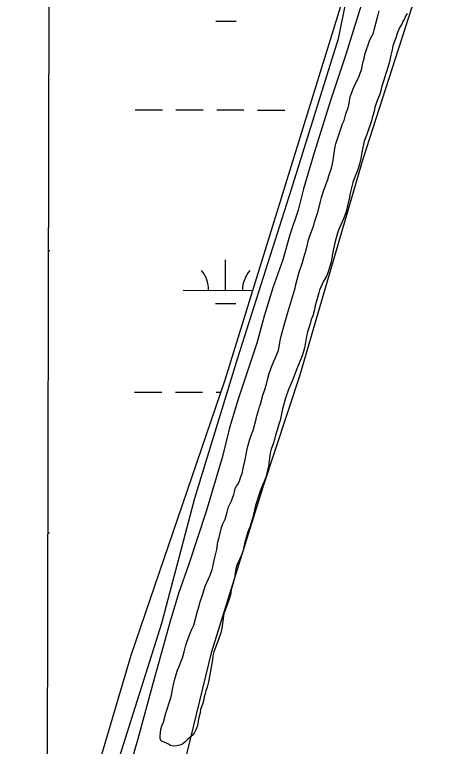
# Model space of a CAD drawing. Extents: x 3187622 to 3225504, y 800805 to 826213.
# Drawn here: x 3191794 to 3192317, y 821855 to 822717 of the extents above; entities that cross this region are included whole.
import ezdxf

# ---------------------------------------------------------------- set-up
doc = ezdxf.new("R2010")
doc.units = 0
for name, color, linetype in [('V-GRID-FRAM', 7, 'Continuous'), ('V-ROAD-CNTR', 7, 'Continuous'), ('V-SITE-VEGE', 7, 'Continuous'), ('V-TOPO-SHOR', 7, 'Continuous'), ('V-WETL-SWMP', 7, 'Continuous')]:
    doc.layers.add(name, color=color, linetype=linetype)

msp = doc.modelspace()

# ---------------------------------------------------------------- linework, layer by layer
at = {"layer": 'V-GRID-FRAM'}
msp.add_lwpolyline([(3191838.83, 824434.07), (3223248.62, 824370.11), (3223219.52, 806183.49), (3191793.86, 806247.48), (3191838.83, 824434.07)], dxfattribs=at)
at = {"layer": 'V-ROAD-CNTR'}
msp.add_lwpolyline([(3192201.66, 822727.95), (3192183.59, 822669.77), (3192166.05, 822616.81), (3192146.13, 822552.76), (3192134.03, 822511.52), (3192127.48, 822486.5), (3192117.8, 822457.38), (3192109.61, 822427.66), (3192097.75, 822394.87), (3192087.41, 822361.58), (3192079.05, 822329.74), (3192062.25, 822279.04), (3192056.91, 822263.76), (3192046.86, 822229.88), (3192038.45, 822195.98), (3192019.17, 822131.48), (3191999.06, 822069.18), (3191986.9, 822034.71), (3191976.44, 822000.38), (3191957.05, 821929.77), (3191938.59, 821861.72), (3191920.69, 821800.95)], dxfattribs=at)
at = {"layer": 'V-SITE-VEGE'}
for p, q in [((3191831.7, 821550.21), (3191836.71, 823578.19)), ((3192201.91, 822822.97), (3192174.78, 822688.43)), ((3192204.02, 822546.81), (3192278.65, 822778.76)), ((3192174.78, 822688.43), (3192119.33, 822510.57)), ((3192129.69, 822290.99), (3192204.02, 822546.81)), ((3192119.33, 822510.57), (3192056.08, 822311.81)), ((3192056.08, 822311.81), (3192005.62, 822146.76)), ((3192086.38, 822160.27), (3192129.69, 822290.99)), ((3192025.86, 821966.24), (3192086.38, 822160.27)), ((3192005.62, 822146.76), (3191966.78, 821999.35)), ((3191966.78, 821999.35), (3191913.11, 821829.43)), ((3191984.89, 821797.84), (3192025.86, 821966.24))]:
    msp.add_line(p, q, dxfattribs=at)
at = {"layer": 'V-TOPO-SHOR'}
for points in [[(3192255.75, 822718.27), (3192254.02, 822714.96), (3192252.62, 822711.65), (3192250.9, 822708.67), (3192249.5, 822705.52), (3192247.1, 822702.06), (3192244.49, 822695.93), (3192242.35, 822688.45), (3192239.2, 822680.16), (3192238.11, 822675.17), (3192236.49, 822669.02), (3192235.92, 822665.19), (3192235.02, 822661.36), (3192231.82, 822650.56), (3192230.41, 822646.41), (3192228.45, 822639.44), (3192225.63, 822631.13), (3192224.72, 822626.98), (3192223.65, 822623.15), (3192220.32, 822614.53), (3192218.02, 822607.39), (3192216.94, 822602.9), (3192215.7, 822598.91), (3192214.8, 822595.09), (3192213.73, 822591.6), (3192208.44, 822575.66), (3192205.46, 822567.7), (3192202.38, 822554.4), (3192201.42, 822547.4), (3192199.79, 822540.41), (3192197.49, 822533.28), (3192194.7, 822526.48), (3192191.89, 822518.84), (3192191, 822515.85), (3192190.44, 822512.69), (3192189, 822506.54), (3192187.7, 822499.55), (3192183.57, 822483.09), (3192181.11, 822476.12), (3192175.02, 822462.7), (3192173.79, 822459.21), (3192170.75, 822447.91), (3192168.55, 822437.1), (3192166.33, 822425.11), (3192164.2, 822417.64), (3192162.96, 822413.82), (3192161.21, 822409.51), (3192157.41, 822402.56), (3192152.89, 822392.29), (3192151.83, 822388.97), (3192148.96, 822378.16), (3192147.72, 822374.18)], [(3192187.18, 822610.28), (3192188.69, 822619.77), (3192189.92, 822623.26), (3192193.24, 822631.38), (3192199.48, 822644.13), (3192202.48, 822653.43), (3192204.3, 822661.58), (3192205.19, 822664.73), (3192206.12, 822669.9), (3192208.58, 822677.03), (3192209.8, 822679.85), (3192211.58, 822685.83), (3192212.63, 822688.65), (3192215.73, 822694.27), (3192217.15, 822698.75), (3192220.56, 822712.05), (3192221.81, 822716.37), (3192222.9, 822721.36)], [(3191982.53, 821933.58), (3191983.8, 821939.23), (3191985.56, 821944.38), (3191987.13, 821948.02), (3191991.33, 821958.81), (3191992.05, 821961.8), (3191993.29, 821965.78), (3191995.44, 821973.76), (3191996.67, 821977.25), (3192000.53, 821987.87), (3192002.45, 821992.51), (3192004.71, 821997.31), (3192009.01, 822013.93), (3192010.96, 822020.08), (3192011.86, 822023.73), (3192014.86, 822032.53), (3192018.22, 822043.16), (3192023.97, 822056.25), (3192026.26, 822063.06), (3192027.15, 822066.21), (3192028.79, 822073.86), (3192030.41, 822080.35), (3192031.69, 822086.67), (3192033.02, 822095.5), (3192034.44, 822100.48), (3192037.5, 822112.62), (3192039.08, 822116.94), (3192041.52, 822122.4), (3192044.16, 822130.37), (3192045.78, 822136.69), (3192049.25, 822143.97), (3192051.89, 822151.44), (3192052.78, 822154.43), (3192053.51, 822158.26), (3192055.07, 822161.24), (3192056.79, 822163.88), (3192058.52, 822167.52), (3192060.63, 822173.16), (3192061.52, 822176.15), (3192063.16, 822183.81), (3192064.95, 822190.79), (3192068.07, 822206.6), (3192070.58, 822216.4), (3192073.05, 822223.38), (3192074.45, 822226.86), (3192078.02, 822239.99), (3192078.93, 822243.98), (3192081.4, 822251.61), (3192082.12, 822254.61), (3192083.19, 822257.93), (3192086.04, 822268.4), (3192088.15, 822274.04), (3192090.29, 822281.52), (3192091.38, 822286.51), (3192093.51, 822293.82), (3192095.8, 822300.62), (3192098.79, 822308.59), (3192101.21, 822313.55), (3192103.3, 822318.36), (3192104.36, 822321.51), (3192105.27, 822325.5), (3192106.4, 822332.83), (3192107.86, 822339.65), (3192109.27, 822343.8), (3192111.78, 822353.61), (3192115.15, 822364.57), (3192119.61, 822380.36), (3192124.03, 822394.31), (3192124.59, 822397.3), (3192128.52, 822412.1), (3192132.76, 822424.71), (3192134.37, 822430.7), (3192135.61, 822434.51), (3192137.39, 822440.99), (3192139.92, 822451.47), (3192140.98, 822455.12), (3192144.85, 822465.58), (3192145.91, 822468.9), (3192146.63, 822472.06), (3192148.91, 822478.03), (3192150.5, 822483.01), (3192151.57, 822486.67), (3192153.75, 822496.65), (3192155.18, 822501.46), (3192157.83, 822509.94), (3192159.41, 822513.92), (3192160.47, 822517.57), (3192162.4, 822522.71), (3192163.64, 822526.7), (3192165.04, 822530.51), (3192166.65, 822536), (3192168.81, 822544.97), (3192169.37, 822548.14), (3192169.59, 822551.14), (3192171.11, 822561.3), (3192172, 822564.46), (3192179.94, 822588.2), (3192181.68, 822592.17), (3192183.82, 822599.82), (3192186.29, 822607.12), (3192187.18, 822610.28)], [(3192147.72, 822374.18), (3192146.44, 822367.85), (3192144.67, 822362.04), (3192142.91, 822357.4), (3192141.66, 822352.58), (3192138.48, 822343.11), (3192137.38, 822337.46), (3192136.42, 822330.62), (3192135.13, 822323.97), (3192133.89, 822319.65), (3192132.13, 822314.67), (3192125.85, 822299.59), (3192120.41, 822284.99), (3192116.39, 822275.2), (3192112.7, 822264.92), (3192108.97, 822252.46), (3192106.22, 822238.65), (3192105.33, 822235.32), (3192103.01, 822227.18), (3192101.07, 822221.37), (3192099.81, 822216.22), (3192098.56, 822212.23), (3192095.93, 822204.93), (3192094.67, 822199.94), (3192093.34, 822190.95), (3192093.12, 822187.95), (3192092.55, 822183.78), (3192090.74, 822176.3), (3192089.49, 822171.81), (3192087.4, 822166.51), (3192085.13, 822161.54), (3192084.08, 822158.38), (3192082.69, 822155.23), (3192077.37, 822138.29), (3192075.02, 822128.32), (3192074.28, 822124.32), (3192072.88, 822120.51), (3192070.57, 822112.87), (3192068.47, 822107.39), (3192064.74, 822095.27), (3192063.27, 822087.61), (3192062.02, 822082.96), (3192060.45, 822079.15), (3192058.37, 822074.84), (3192055.41, 822068.05), (3192054.33, 822063.89), (3192053.58, 822059.06), (3192053.17, 822054.73), (3192052.43, 822051.23), (3192048.71, 822038.94), (3192047.77, 822033.28), (3192046.15, 822026.63), (3192040.54, 822012.03), (3192039.82, 822008.87), (3192039.42, 822004.87), (3192037.71, 821993.71), (3192036.45, 821988.39), (3192033.97, 821980.59), (3192028.37, 821965.99), (3192027.11, 821961.17), (3192026.69, 821956.33), (3192026.12, 821952.17), (3192024.46, 821943.68), (3192023.7, 821938.69), (3192022.06, 821930.7), (3192020.44, 821924.21), (3192019.02, 821919.9), (3192018.3, 821916.91), (3192017.06, 821912.92), (3192016.51, 821909.92), (3192015.25, 821905.27), (3192012.79, 821897.8), (3192012.05, 821893.97), (3192010.42, 821887.15), (3192008.95, 821879.33), (3192008.06, 821876.17), (3192006.83, 821873.36), (3192005.11, 821870.05), (3192002.72, 821867.42), (3191997.29, 821862.67), (3191994.73, 821859.71), (3191991.35, 821857.27), (3191988.15, 821855.82), (3191984.46, 821855.05), (3191980.79, 821854.95), (3191977.46, 821855.68), (3191974.82, 821857.23), (3191971.67, 821858.79), (3191966.69, 821860.55), (3191965.24, 821863.41), (3191964.97, 821867.09), (3191965.53, 821870.42), (3191965.95, 821874.76), (3191967.19, 821878.74), (3191968.94, 821883.22), (3191971.96, 821893.52), (3191977.27, 821910.46), (3191978.35, 821914.78), (3191980.18, 821923.6), (3191981.11, 821928.93), (3191982.53, 821933.58)]]:
    msp.add_lwpolyline(points, dxfattribs=at)
at = {"layer": 'V-WETL-SWMP'}
for p, q in [((3191831.89, 821627.92), (3191836.76, 823597.77)), ((3192210.33, 822834.06), (3192041.2, 822286.23)), ((3192030.77, 822709.13), (3192054.77, 822709.09)), ((3191935.72, 822604.69), (3191967.72, 822604.62)), ((3191983.72, 822604.59), (3192015.72, 822604.52)), ((3192031.72, 822604.49), (3192063.72, 822604.43)), ((3192079.72, 822604.39), (3192111.72, 822604.33)), ((3191833.9, 822438.72), (3191835.38, 822438.72)), ((3192042.13, 822391.87), (3192042.2, 822427.87)), ((3191992.13, 822391.97), (3192073.8, 822391.8)), ((3192030.1, 822376.46), (3192054.1, 822376.41)), ((3192041.2, 822286.23), (3191930.51, 821961.64)), ((3191935.04, 822272.01), (3191967.04, 822271.95)), ((3191983.04, 822271.92), (3192015.04, 822271.85)), ((3192031.04, 822271.82), (3192036.29, 822271.81)), ((3191833.07, 822106.05), (3191834.7, 822106.04)), ((3191930.51, 821961.64), (3191831.89, 821627.92))]:
    msp.add_line(p, q, dxfattribs=at)
for centre, start, end in [((3191986.89, 822392.45), 359.11148, 40.65514), ((3192097.37, 822392.23), 139.11148, 180.65514)]:
    msp.add_arc(centre, 35.25, start, end, dxfattribs=at)

doc.saveas('drawing.dxf')
